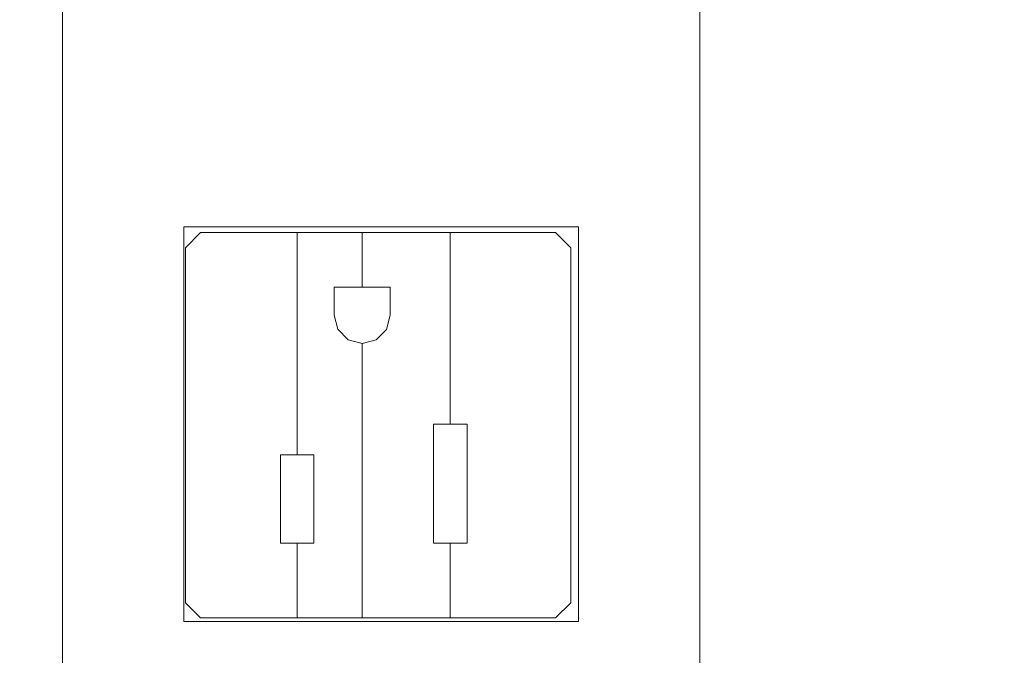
# Model space of a CAD drawing. Header units: inches. Extents: x -412 to -304, y -62 to 18.
# Tile 455 of 656: x -355.01 to -352.46, y -24.77 to -23.12. Entities that reach past the tile are written whole.
import ezdxf

# ---------------------------------------------------------------- set-up
doc = ezdxf.new("R2010")
doc.units = ezdxf.units.IN
doc.header["$LTSCALE"] = 32
doc.header["$MEASUREMENT"] = 0
for name, color, linetype, lineweight in [('Black', 7, 'Continuous', 18), ('Drawing', 7, 'Continuous', 18), ('GDSPowerModule-White', 7, 'Continuous', 13), ('None', 7, 'Continuous', 18), ('SolidLine', 7, 'Continuous', 15), ('Wood_1-H', 7, 'Continuous', 13)]:
    doc.layers.add(name, color=color, linetype=linetype, lineweight=lineweight)

# ---------------------------------------------------------------- blocks, each defined once
blk = doc.blocks.new('Group-20')
at = {"layer": 'Black'}
for points in [[(-34.5479, 16.5361, 28.9791), (34.5479, 16.5361, 28.9791), (34.5479, -16.5361, 28.9791), (-34.5479, -16.5361, 28.9791)], [(-34.5479, 16.5361, 27.7008), (34.5479, 16.5361, 27.7008), (34.5479, -16.5361, 27.7008), (-34.5479, -16.5361, 27.7008)]]:
    blk.add_3dface(points, dxfattribs=at)
at = {"layer": 'Wood_1-H'}
for points in [[(-35.9649, 17.9531, 28.9988), (35.9649, 17.9531, 28.9988), (35.9649, -17.9531, 28.9988), (-35.9649, -17.9531, 28.9988)], [(-35.9649, 17.9531, 28.9791), (35.9649, 17.9531, 28.9791), (35.9649, -17.9531, 28.9791), (-35.9649, -17.9531, 28.9791)]]:
    blk.add_3dface(points, dxfattribs=at)
blk = doc.blocks.new('MpHtAdjTrough-1095 (3D)')
at = {"layer": 'Black'}
for points in [[(-17.3622, 7.1567, -4.0391), (17.3622, 7.1567, -4.0391), (17.3622, 2.5997, -4.0391), (-17.3622, 2.5997, -4.0391)], [(17.3622, 7.1567, -3.9792), (-17.3622, 7.1567, -3.9792), (-17.3622, 2.62, -3.9792), (17.3622, 2.62, -3.9792)]]:
    blk.add_3dface(points, dxfattribs=at)
blk = doc.blocks.new('MP-Hardwire (3D)')
at = {"layer": 'Black'}
for points, invisible_edges in [([(-6.5722, 0.7677), (-6.7961, 0.5806), (5.4278, 0.8264)], 11), ([(5.4278, 0.7677), (5.4278, 0.8264), (-6.7961, 0.5806), (-6.7961, 0.3641)], 10), ([(0.7611, 0.8264, -1.496), (-6.5722, 0.8264, -1.496), (-6.5722, 0.8264), (5.4278, 0.8264)], 8), ([(5.4278, 0.8264), (-6.5722, 0.8264), (-6.5722, 0.7677)], 8), ([(0.702, 0.5118, -1.496), (-0.3216, 0.5118, -1.496), (-6.5722, 0.8264, -1.496), (0.7611, 0.8264, -1.496)], 10), ([(0.7611, 0.8264, -1.496), (0.7611, -0.4724, -1.496), (0.702, -0.4724, -1.496), (0.702, 0.5118, -1.496)], 11), ([(5.4278, 0.8264), (5.4278, 0.8264, -1.496), (0.7611, 0.8264, -1.496)], 8), ([(0.7611, 0.8264, -1.496), (3.1036, 0.5118, -1.496), (1.8438, 0.5118, -1.496)], 11), ([(4.1272, 0.5118, -1.496), (3.1036, 0.5118, -1.496), (0.7611, 0.8264, -1.496), (5.4278, 0.8264, -1.496)], 10), ([(1.8438, 0.5118, -1.496), (0.8202, 0.5118, -1.496), (0.7611, 0.8264, -1.496)], 10), ([(0.8202, 0.5118, -1.496), (0.8202, -0.4724, -1.496), (0.7611, -0.4724, -1.496), (0.7611, 0.8264, -1.496)], 14), ([(5.4278, 0.7677), (-6.8924, -0.276), (-6.8847, -0.2757)], 9), ([(-6.7975, 0.3487), (-6.8924, -0.276), (5.4278, 0.7677)], 11), ([(-6.8847, -0.2757), (5.6636, 0.3198), (5.66, 0.3267), (5.4278, 0.7677)], 13), ([(5.4278, 0.7677), (-6.7965, 0.3564), (-6.7975, 0.3487)], 9), ([(-6.7961, 0.3641), (-6.7965, 0.3564), (5.4278, 0.7677)], 10), ([(0.8202, -0.4724, -1.496), (0.8202, 0.5118, -1.496), (0.8202, 0.5118, -0.7487), (0.8202, -0.5118, -0.7487)], 8), ([(3.1036, 0.5118, -1.496), (3.1036, -0.4724, -1.496), (1.8438, -0.4724, -1.496), (1.8438, 0.5118, -1.496)], 10), ([(1.8438, -0.5118, -0.7487), (1.8438, 0.5118, -0.7487), (1.8438, 0.5118, -1.496), (1.8438, -0.4724, -1.496)], 8), ([(-6.8847, -0.2757), (5.6677, 0.3133), (5.6636, 0.3198)], 9), ([(5.6724, 0.3072), (5.6677, 0.3133), (-6.8847, -0.2757)], 10), ([(-6.8847, -0.2757), (-6.877, -0.276), (5.6776, 0.3015), (5.6724, 0.3072)], 10), ([(-6.877, -0.276), (-6.8693, -0.277), (5.6776, 0.3015)], 10), ([(5.6776, 0.3015), (-6.8693, -0.277), (-6.8618, -0.2787)], 9), ([(5.6776, 0.3015), (-6.8618, -0.2787), (-6.8544, -0.281)], 9), ([(-6.8544, -0.281), (-6.8473, -0.284), (5.6776, 0.3015)], 10), ([(-6.8473, -0.284), (-6.8404, -0.2875), (5.6776, 0.3015)], 10), ([(5.6776, 0.3015), (-6.8404, -0.2875), (-6.8339, -0.2917)], 9), ([(5.6776, 0.3015), (-6.8339, -0.2917), (-6.8278, -0.2964)], 9), ([(-6.8278, -0.2964), (-6.8221, -0.3016), (5.6776, 0.3015)], 10), ([(5.6776, 0.3015), (-6.8221, -0.3016), (-6.8169, -0.3073)], 9), ([(-6.8169, -0.3073), (-6.8122, -0.3134), (5.6776, 0.3015)], 10), ([(5.6776, 0.3015), (-6.8122, -0.3134), (-6.808, -0.3199)], 9), ([(-6.808, -0.3199), (-6.8044, -0.3268), (5.6776, 0.3015)], 10), ([(-6.8044, -0.3268), (-6.8015, -0.3339), (5.6776, 0.3015)], 10), ([(5.6776, 0.3015), (-6.8015, -0.3339), (-6.7992, -0.3413)], 9), ([(-6.7992, -0.3413), (-6.7975, -0.3489), (5.6776, 0.3015)], 10), ([(5.6776, 0.3015), (-6.7975, -0.3489), (-6.7965, -0.3565)], 9), ([(-6.7965, -0.3565), (-6.7961, -0.3642), (5.6776, 0.3015)], 10), ([(5.6833, 0.2963), (5.6776, 0.3015), (-6.7961, -0.3642), (5.7403, -0.2757)], 14), ([(5.7326, -0.276), (5.7403, -0.2757), (-6.7961, -0.3642)], 10), ([(-6.7961, -0.3642), (5.7249, -0.277), (5.7326, -0.276)], 9), ([(5.7174, -0.2787), (5.7249, -0.277), (-6.7961, -0.3642)], 10), ([(5.71, -0.281), (5.7174, -0.2787), (-6.7961, -0.3642)], 10), ([(-6.7961, -0.3642), (5.7028, -0.284), (5.71, -0.281)], 9), ([(-6.7961, -0.3642), (5.696, -0.2875), (5.7028, -0.284)], 9), ([(5.6895, -0.2917), (5.696, -0.2875), (-6.7961, -0.3642)], 10), ([(5.6833, -0.2964), (5.6895, -0.2917), (-6.7961, -0.3642)], 10), ([(-6.7961, -0.3642), (5.6776, -0.3016), (5.6833, -0.2964)], 9), ([(5.6724, -0.3073), (5.6776, -0.3016), (-6.7961, -0.3642)], 10), ([(-6.7961, -0.3642), (5.6677, -0.3134), (5.6724, -0.3073)], 9), ([(5.6636, -0.3199), (5.6677, -0.3134), (-6.7961, -0.3642)], 10), ([(-6.7961, -0.3642), (5.66, -0.3268), (5.6636, -0.3199)], 9), ([(-6.7961, -0.3642), (5.657, -0.3339), (5.66, -0.3268)], 9), ([(5.6547, -0.3413), (5.657, -0.3339), (-6.7961, -0.3642)], 10), ([(-6.7961, -0.3642), (5.653, -0.3489), (5.6547, -0.3413)], 9), ([(5.652, -0.3565), (5.653, -0.3489), (-6.7961, -0.3642)], 10), ([(5.6517, -0.3642), (5.652, -0.3565), (-6.7961, -0.3642)], 10), ([(-6.7961, -0.3642), (5.652, -0.5885), (5.6517, -0.5808)], 9), ([(-6.7961, -0.3642), (5.653, -0.5962), (5.652, -0.5885)], 9), ([(5.6517, -0.5808), (5.6517, -0.3642), (-6.7961, -0.3642)], 10), ([(-6.7961, -0.3642), (5.4278, -0.7678), (5.657, -0.6111), (5.6547, -0.6037)], 11), ([(5.6547, -0.6037), (5.653, -0.5962), (-6.7961, -0.3642)], 10), ([(5.4278, -0.7678), (-6.7961, -0.3642), (-6.5722, -0.7678)], 11), ([(0.702, -0.5118, -1.496), (0.702, -0.4724, -1.496), (0.7611, -0.4724, -1.496), (0.7611, -0.8266, -1.496)], 14), ([(0.7611, -0.8266, -1.496), (0.7611, -0.4724, -1.496), (0.8202, -0.4724, -1.496), (0.8202, -0.5118, -1.496)], 11), ([(0.8202, -0.5118, -0.7487), (0.8202, -0.5118, -1.496), (0.8202, -0.4724, -1.496)], 8), ([(1.8438, -0.5118, -1.496), (1.8438, -0.4724, -1.496), (3.1036, -0.4724, -1.496), (3.1036, -0.5118, -1.496)], 10), ([(1.8438, -0.4724, -1.496), (1.8438, -0.5118, -1.496), (1.8438, -0.5118, -0.7487)], 8), ([(-2.605, -0.5118, -1.496), (-1.5814, -0.5118, -1.496), (0.7611, -0.8266, -1.496), (-6.5722, -0.8266, -1.496)], 10), ([(0.7611, -0.8266, -1.496), (-1.5814, -0.5118, -1.496), (-0.3216, -0.5118, -1.496)], 11), ([(-0.3216, -0.5118, -1.496), (0.702, -0.5118, -1.496), (0.7611, -0.8266, -1.496)], 10), ([(0.8202, -0.5118, -1.496), (1.8438, -0.5118, -1.496), (5.4278, -0.8266, -1.496), (0.7611, -0.8266, -1.496)], 10), ([(5.4278, -0.8266, -1.496), (1.8438, -0.5118, -1.496), (3.1036, -0.5118, -1.496)], 11), ([(-6.5722, -0.7678), (-6.5722, -0.8266), (5.4278, -0.8266), (5.4278, -0.7678)], 8), ([(5.4278, -0.8266), (-6.5722, -0.8266), (-6.5722, -0.8266, -1.496), (0.7611, -0.8266, -1.496)], 8), ([(0.7611, -0.8266, -1.496), (5.4278, -0.8266, -1.496), (5.4278, -0.8266)], 8)]:
    blk.add_3dface(points, dxfattribs=dict(at, invisible_edges=invisible_edges))
for points in [[(1.8438, 0.5118, -0.7487), (0.8202, 0.5118, -0.7487), (0.8202, 0.5118, -1.496), (1.8438, 0.5118, -1.496)], [(1.8438, -0.5118, -0.7487), (0.8202, -0.5118, -0.7487), (0.8202, 0.5118, -0.7487), (1.8438, 0.5118, -0.7487)], [(0.8202, -0.5118, -0.7487), (1.8438, -0.5118, -0.7487), (1.8438, -0.5118, -1.496), (0.8202, -0.5118, -1.496)]]:
    blk.add_3dface(points, dxfattribs=at)
at = {"layer": 'GDSPowerModule-White'}
for points, invisible_edges in [([(0.8687, 0.5079, -1.7047), (0.8294, 0.4685, -1.7047), (1.0229, 0.2613, -1.7047), (0.8687, 0.5079, -1.7047)], 14), ([(0.8687, 0.5079, -1.2047), (0.8294, 0.4685, -1.2047), (1.0229, 0.2613, -1.2047), (0.8687, 0.5079, -1.2047)], 14), ([(0.8687, 0.5079, -1.7047), (0.8294, 0.4685, -1.7047), (1.0229, 0.2613, -1.7047), (0.8687, 0.5079, -1.7047)], 14), ([(0.8687, 0.5079, -1.2047), (0.8294, 0.4685, -1.2047), (1.0229, 0.2613, -1.2047), (0.8687, 0.5079, -1.2047)], 14), ([(0.8687, 0.5079, -1.7047), (1.0229, 0.2613, -1.7047), (1.2523, 0.2613, -1.7047), (0.8687, 0.5079, -1.7047)], 13), ([(1.2523, 0.2613, -1.7047), (1.79, 0.5079, -1.7047), (0.8687, 0.5079, -1.7047), (1.2523, 0.2613, -1.7047)], 13), ([(0.8687, 0.5079, -1.2047), (1.0229, 0.2613, -1.2047), (1.2523, 0.2613, -1.2047), (0.8687, 0.5079, -1.2047)], 13), ([(1.2523, 0.2613, -1.2047), (1.79, 0.5079, -1.2047), (0.8687, 0.5079, -1.2047), (1.2523, 0.2613, -1.2047)], 13), ([(0.8687, 0.5079, -1.7047), (1.0229, 0.2613, -1.7047), (1.2523, 0.2613, -1.7047), (0.8687, 0.5079, -1.7047)], 13), ([(1.2523, 0.2613, -1.7047), (1.79, 0.5079, -1.7047), (0.8687, 0.5079, -1.7047), (1.2523, 0.2613, -1.7047)], 13), ([(0.8687, 0.5079, -1.2047), (1.0229, 0.2613, -1.2047), (1.2523, 0.2613, -1.2047), (0.8687, 0.5079, -1.2047)], 13), ([(1.2523, 0.2613, -1.2047), (1.79, 0.5079, -1.2047), (0.8687, 0.5079, -1.2047), (1.2523, 0.2613, -1.2047)], 13), ([(1.2523, 0.2613, -1.7047), (1.8294, 0.2181, -1.7047), (1.79, 0.5079, -1.7047), (1.2523, 0.2613, -1.7047)], 15), ([(1.2523, 0.2613, -1.2047), (1.8294, 0.2181, -1.2047), (1.79, 0.5079, -1.2047), (1.2523, 0.2613, -1.2047)], 15), ([(1.2523, 0.2613, -1.7047), (1.8294, 0.2181, -1.7047), (1.79, 0.5079, -1.7047), (1.2523, 0.2613, -1.7047)], 15), ([(1.2523, 0.2613, -1.2047), (1.8294, 0.2181, -1.2047), (1.79, 0.5079, -1.2047), (1.2523, 0.2613, -1.2047)], 15), ([(1.8294, 0.2181, -1.7047), (1.8294, 0.4685, -1.7047), (1.79, 0.5079, -1.7047), (1.8294, 0.2181, -1.7047)], 12), ([(1.8294, 0.2181, -1.2047), (1.8294, 0.4685, -1.2047), (1.79, 0.5079, -1.2047), (1.8294, 0.2181, -1.2047)], 12), ([(1.8294, 0.2181, -1.7047), (1.8294, 0.4685, -1.7047), (1.79, 0.5079, -1.7047), (1.8294, 0.2181, -1.7047)], 12), ([(1.8294, 0.2181, -1.2047), (1.8294, 0.4685, -1.2047), (1.79, 0.5079, -1.2047), (1.8294, 0.2181, -1.2047)], 12), ([(0.8294, 0.4685, -1.7047), (0.8294, 0.2181, -1.7047), (1.0229, 0.2613, -1.7047), (0.8294, 0.4685, -1.7047)], 14), ([(0.8294, 0.4685, -1.2047), (0.8294, 0.2181, -1.2047), (1.0229, 0.2613, -1.2047), (0.8294, 0.4685, -1.2047)], 14), ([(0.8294, 0.4685, -1.7047), (0.8294, 0.2181, -1.7047), (1.0229, 0.2613, -1.7047), (0.8294, 0.4685, -1.7047)], 14), ([(0.8294, 0.4685, -1.2047), (0.8294, 0.2181, -1.2047), (1.0229, 0.2613, -1.2047), (0.8294, 0.4685, -1.2047)], 14), ([(0.8294, 0.2181, -1.7047), (1.0229, 0.2181, -1.7047), (1.0229, 0.2613, -1.7047), (0.8294, 0.2181, -1.7047)], 12), ([(0.8294, 0.2181, -1.2047), (1.0229, 0.2181, -1.2047), (1.0229, 0.2613, -1.2047), (0.8294, 0.2181, -1.2047)], 12), ([(0.8294, 0.2181, -1.7047), (1.0229, 0.2181, -1.7047), (1.0229, 0.2613, -1.7047), (0.8294, 0.2181, -1.7047)], 12), ([(0.8294, 0.2181, -1.2047), (1.0229, 0.2181, -1.2047), (1.0229, 0.2613, -1.2047), (0.8294, 0.2181, -1.2047)], 12), ([(1.2523, 0.2613, -1.7047), (1.2523, 0.2181, -1.7047), (1.8294, 0.2181, -1.7047), (1.2523, 0.2613, -1.7047)], 12), ([(1.2523, 0.2613, -1.2047), (1.2523, 0.2181, -1.2047), (1.8294, 0.2181, -1.2047), (1.2523, 0.2613, -1.2047)], 12), ([(1.2523, 0.2613, -1.7047), (1.2523, 0.2181, -1.7047), (1.8294, 0.2181, -1.7047), (1.2523, 0.2613, -1.7047)], 12), ([(1.2523, 0.2613, -1.2047), (1.2523, 0.2181, -1.2047), (1.8294, 0.2181, -1.2047), (1.2523, 0.2613, -1.2047)], 12), ([(1.0229, 0.1747, -1.7047), (1.0229, 0.2181, -1.7047), (0.8294, 0.2181, -1.7047), (1.0229, 0.1747, -1.7047)], 12), ([(1.0229, 0.1747, -1.7047), (0.8294, 0.2181, -1.7047), (0.8294, 0.0492, -1.7047), (1.0229, 0.1747, -1.7047)], 13), ([(1.0229, 0.1747, -1.2047), (1.0229, 0.2181, -1.2047), (0.8294, 0.2181, -1.2047), (1.0229, 0.1747, -1.2047)], 12), ([(1.0229, 0.1747, -1.2047), (0.8294, 0.2181, -1.2047), (0.8294, 0.0492, -1.2047), (1.0229, 0.1747, -1.2047)], 13), ([(1.0229, 0.1747, -1.7047), (1.0229, 0.2181, -1.7047), (0.8294, 0.2181, -1.7047), (1.0229, 0.1747, -1.7047)], 12), ([(1.0229, 0.1747, -1.7047), (0.8294, 0.2181, -1.7047), (0.8294, 0.0492, -1.7047), (1.0229, 0.1747, -1.7047)], 13), ([(1.0229, 0.1747, -1.2047), (1.0229, 0.2181, -1.2047), (0.8294, 0.2181, -1.2047), (1.0229, 0.1747, -1.2047)], 12), ([(1.0229, 0.1747, -1.2047), (0.8294, 0.2181, -1.2047), (0.8294, 0.0492, -1.2047), (1.0229, 0.1747, -1.2047)], 13), ([(1.5782, 0.1125, -1.7047), (1.8294, 0.2181, -1.7047), (1.2523, 0.2181, -1.7047), (1.5782, 0.1125, -1.7047)], 13), ([(1.5513, 0.0859, -1.7047), (1.5782, 0.1125, -1.7047), (1.2523, 0.2181, -1.7047), (1.5513, 0.0859, -1.7047)], 14), ([(1.5513, 0.0859, -1.7047), (1.2523, 0.2181, -1.7047), (1.2523, 0.1747, -1.7047), (1.5513, 0.0859, -1.7047)], 13), ([(1.5782, 0.1125, -1.2047), (1.8294, 0.2181, -1.2047), (1.2523, 0.2181, -1.2047), (1.5782, 0.1125, -1.2047)], 13), ([(1.5513, 0.0859, -1.2047), (1.5782, 0.1125, -1.2047), (1.2523, 0.2181, -1.2047), (1.5513, 0.0859, -1.2047)], 14), ([(1.5513, 0.0859, -1.2047), (1.2523, 0.2181, -1.2047), (1.2523, 0.1747, -1.2047), (1.5513, 0.0859, -1.2047)], 13), ([(1.5782, 0.1125, -1.7047), (1.8294, 0.2181, -1.7047), (1.2523, 0.2181, -1.7047), (1.5782, 0.1125, -1.7047)], 13), ([(1.5513, 0.0859, -1.7047), (1.5782, 0.1125, -1.7047), (1.2523, 0.2181, -1.7047), (1.5513, 0.0859, -1.7047)], 14), ([(1.5513, 0.0859, -1.7047), (1.2523, 0.2181, -1.7047), (1.2523, 0.1747, -1.7047), (1.5513, 0.0859, -1.7047)], 13), ([(1.5782, 0.1125, -1.2047), (1.8294, 0.2181, -1.2047), (1.2523, 0.2181, -1.2047), (1.5782, 0.1125, -1.2047)], 13), ([(1.5513, 0.0859, -1.2047), (1.5782, 0.1125, -1.2047), (1.2523, 0.2181, -1.2047), (1.5513, 0.0859, -1.2047)], 14), ([(1.5513, 0.0859, -1.2047), (1.2523, 0.2181, -1.2047), (1.2523, 0.1747, -1.2047), (1.5513, 0.0859, -1.2047)], 13), ([(1.5782, 0.1125, -1.7047), (1.6147, 0.122, -1.7047), (1.8294, 0.2181, -1.7047), (1.5782, 0.1125, -1.7047)], 14), ([(1.5782, 0.1125, -1.2047), (1.6147, 0.122, -1.2047), (1.8294, 0.2181, -1.2047), (1.5782, 0.1125, -1.2047)], 14), ([(1.5782, 0.1125, -1.7047), (1.6147, 0.122, -1.7047), (1.8294, 0.2181, -1.7047), (1.5782, 0.1125, -1.7047)], 14), ([(1.5782, 0.1125, -1.2047), (1.6147, 0.122, -1.2047), (1.8294, 0.2181, -1.2047), (1.5782, 0.1125, -1.2047)], 14), ([(1.6147, 0.122, -1.7047), (1.6872, 0.122, -1.7047), (1.8294, 0.2181, -1.7047), (1.6147, 0.122, -1.7047)], 14), ([(1.6147, 0.122, -1.2047), (1.6872, 0.122, -1.2047), (1.8294, 0.2181, -1.2047), (1.6147, 0.122, -1.2047)], 14), ([(1.6147, 0.122, -1.7047), (1.6872, 0.122, -1.7047), (1.8294, 0.2181, -1.7047), (1.6147, 0.122, -1.7047)], 14), ([(1.6147, 0.122, -1.2047), (1.6872, 0.122, -1.2047), (1.8294, 0.2181, -1.2047), (1.6147, 0.122, -1.2047)], 14), ([(1.6872, 0.122, -1.7047), (1.8294, 0.0492, -1.7047), (1.8294, 0.2181, -1.7047), (1.6872, 0.122, -1.7047)], 13), ([(1.6872, 0.122, -1.2047), (1.8294, 0.0492, -1.2047), (1.8294, 0.2181, -1.2047), (1.6872, 0.122, -1.2047)], 13), ([(1.6872, 0.122, -1.7047), (1.8294, 0.0492, -1.7047), (1.8294, 0.2181, -1.7047), (1.6872, 0.122, -1.7047)], 13), ([(1.6872, 0.122, -1.2047), (1.8294, 0.0492, -1.2047), (1.8294, 0.2181, -1.2047), (1.6872, 0.122, -1.2047)], 13), ([(0.8294, 0.0492, -1.7047), (1.5414, 0.0492, -1.7047), (1.2523, 0.1747, -1.7047), (0.8294, 0.0492, -1.7047)], 14), ([(0.8294, 0.0492, -1.7047), (1.2523, 0.1747, -1.7047), (1.0229, 0.1747, -1.7047), (0.8294, 0.0492, -1.7047)], 13), ([(0.8294, 0.0492, -1.2047), (1.5414, 0.0492, -1.2047), (1.2523, 0.1747, -1.2047), (0.8294, 0.0492, -1.2047)], 14), ([(0.8294, 0.0492, -1.2047), (1.2523, 0.1747, -1.2047), (1.0229, 0.1747, -1.2047), (0.8294, 0.0492, -1.2047)], 13), ([(0.8294, 0.0492, -1.7047), (1.5414, 0.0492, -1.7047), (1.2523, 0.1747, -1.7047), (0.8294, 0.0492, -1.7047)], 14), ([(0.8294, 0.0492, -1.7047), (1.2523, 0.1747, -1.7047), (1.0229, 0.1747, -1.7047), (0.8294, 0.0492, -1.7047)], 13), ([(0.8294, 0.0492, -1.2047), (1.5414, 0.0492, -1.2047), (1.2523, 0.1747, -1.2047), (0.8294, 0.0492, -1.2047)], 14), ([(0.8294, 0.0492, -1.2047), (1.2523, 0.1747, -1.2047), (1.0229, 0.1747, -1.2047), (0.8294, 0.0492, -1.2047)], 13), ([(1.5414, 0.0495, -1.7047), (1.5513, 0.0859, -1.7047), (1.2523, 0.1747, -1.7047), (1.5414, 0.0495, -1.7047)], 14), ([(1.5414, 0.0492, -1.7047), (1.5414, 0.0495, -1.7047), (1.2523, 0.1747, -1.7047), (1.5414, 0.0492, -1.7047)], 14), ([(1.5414, 0.0495, -1.2047), (1.5513, 0.0859, -1.2047), (1.2523, 0.1747, -1.2047), (1.5414, 0.0495, -1.2047)], 14), ([(1.5414, 0.0492, -1.2047), (1.5414, 0.0495, -1.2047), (1.2523, 0.1747, -1.2047), (1.5414, 0.0492, -1.2047)], 14), ([(1.5414, 0.0495, -1.7047), (1.5513, 0.0859, -1.7047), (1.2523, 0.1747, -1.7047), (1.5414, 0.0495, -1.7047)], 14), ([(1.5414, 0.0492, -1.7047), (1.5414, 0.0495, -1.7047), (1.2523, 0.1747, -1.7047), (1.5414, 0.0492, -1.7047)], 14), ([(1.5414, 0.0495, -1.2047), (1.5513, 0.0859, -1.2047), (1.2523, 0.1747, -1.2047), (1.5414, 0.0495, -1.2047)], 14), ([(1.5414, 0.0492, -1.2047), (1.5414, 0.0495, -1.2047), (1.2523, 0.1747, -1.2047), (1.5414, 0.0492, -1.2047)], 14), ([(1.6872, 0.122, -1.7047), (1.6872, 0.0492, -1.7047), (1.8294, 0.0492, -1.7047), (1.6872, 0.122, -1.7047)], 12), ([(1.6872, 0.122, -1.2047), (1.6872, 0.0492, -1.2047), (1.8294, 0.0492, -1.2047), (1.6872, 0.122, -1.2047)], 12), ([(1.6872, 0.122, -1.7047), (1.6872, 0.0492, -1.7047), (1.8294, 0.0492, -1.7047), (1.6872, 0.122, -1.7047)], 12), ([(1.6872, 0.122, -1.2047), (1.6872, 0.0492, -1.2047), (1.8294, 0.0492, -1.2047), (1.6872, 0.122, -1.2047)], 12), ([(0.8294, 0.0492, -1.7047), (0.8294, -0.1794, -1.7047), (1.0229, -0.1362, -1.7047), (0.8294, 0.0492, -1.7047)], 14), ([(0.8294, 0.0492, -1.7047), (1.0229, -0.1362, -1.7047), (1.3322, -0.1362, -1.7047), (0.8294, 0.0492, -1.7047)], 13), ([(1.3322, -0.1362, -1.7047), (1.5414, 0.0492, -1.7047), (0.8294, 0.0492, -1.7047), (1.3322, -0.1362, -1.7047)], 13), ([(0.8294, 0.0492, -1.2047), (0.8294, -0.1794, -1.2047), (1.0229, -0.1362, -1.2047), (0.8294, 0.0492, -1.2047)], 14), ([(0.8294, 0.0492, -1.2047), (1.0229, -0.1362, -1.2047), (1.3322, -0.1362, -1.2047), (0.8294, 0.0492, -1.2047)], 13), ([(1.3322, -0.1362, -1.2047), (1.5414, 0.0492, -1.2047), (0.8294, 0.0492, -1.2047), (1.3322, -0.1362, -1.2047)], 13), ([(0.8294, 0.0492, -1.7047), (0.8294, -0.1794, -1.7047), (1.0229, -0.1362, -1.7047), (0.8294, 0.0492, -1.7047)], 14), ([(0.8294, 0.0492, -1.7047), (1.0229, -0.1362, -1.7047), (1.3322, -0.1362, -1.7047), (0.8294, 0.0492, -1.7047)], 13), ([(1.3322, -0.1362, -1.7047), (1.5414, 0.0492, -1.7047), (0.8294, 0.0492, -1.7047), (1.3322, -0.1362, -1.7047)], 13), ([(0.8294, 0.0492, -1.2047), (0.8294, -0.1794, -1.2047), (1.0229, -0.1362, -1.2047), (0.8294, 0.0492, -1.2047)], 14), ([(0.8294, 0.0492, -1.2047), (1.0229, -0.1362, -1.2047), (1.3322, -0.1362, -1.2047), (0.8294, 0.0492, -1.2047)], 13), ([(1.3322, -0.1362, -1.2047), (1.5414, 0.0492, -1.2047), (0.8294, 0.0492, -1.2047), (1.3322, -0.1362, -1.2047)], 13), ([(1.3322, -0.1362, -1.7047), (1.5509, 0.013, -1.7047), (1.5414, 0.0492, -1.7047), (1.3322, -0.1362, -1.7047)], 13), ([(1.3322, -0.1362, -1.2047), (1.5509, 0.013, -1.2047), (1.5414, 0.0492, -1.2047), (1.3322, -0.1362, -1.2047)], 13), ([(1.3322, -0.1362, -1.7047), (1.5509, 0.013, -1.7047), (1.5414, 0.0492, -1.7047), (1.3322, -0.1362, -1.7047)], 13), ([(1.3322, -0.1362, -1.2047), (1.5509, 0.013, -1.2047), (1.5414, 0.0492, -1.2047), (1.3322, -0.1362, -1.2047)], 13), ([(1.8294, 0.0492, -1.7047), (1.6872, 0.0492, -1.7047), (1.6872, -0.0238, -1.7047), (1.8294, 0.0492, -1.7047)], 12), ([(1.8294, -0.1794, -1.7047), (1.8294, 0.0492, -1.7047), (1.6872, -0.0238, -1.7047), (1.8294, -0.1794, -1.7047)], 14), ([(1.8294, 0.0492, -1.2047), (1.6872, 0.0492, -1.2047), (1.6872, -0.0238, -1.2047), (1.8294, 0.0492, -1.2047)], 12), ([(1.8294, -0.1794, -1.2047), (1.8294, 0.0492, -1.2047), (1.6872, -0.0238, -1.2047), (1.8294, -0.1794, -1.2047)], 14), ([(1.8294, 0.0492, -1.7047), (1.6872, 0.0492, -1.7047), (1.6872, -0.0238, -1.7047), (1.8294, 0.0492, -1.7047)], 12), ([(1.8294, -0.1794, -1.7047), (1.8294, 0.0492, -1.7047), (1.6872, -0.0238, -1.7047), (1.8294, -0.1794, -1.7047)], 14), ([(1.8294, 0.0492, -1.2047), (1.6872, 0.0492, -1.2047), (1.6872, -0.0238, -1.2047), (1.8294, 0.0492, -1.2047)], 12), ([(1.8294, -0.1794, -1.2047), (1.8294, 0.0492, -1.2047), (1.6872, -0.0238, -1.2047), (1.8294, -0.1794, -1.2047)], 14), ([(1.3322, -0.1362, -1.7047), (1.5774, -0.0138, -1.7047), (1.5509, 0.013, -1.7047), (1.3322, -0.1362, -1.7047)], 13), ([(1.3322, -0.1362, -1.2047), (1.5774, -0.0138, -1.2047), (1.5509, 0.013, -1.2047), (1.3322, -0.1362, -1.2047)], 13), ([(1.3322, -0.1362, -1.7047), (1.5774, -0.0138, -1.7047), (1.5509, 0.013, -1.7047), (1.3322, -0.1362, -1.7047)], 13), ([(1.3322, -0.1362, -1.2047), (1.5774, -0.0138, -1.2047), (1.5509, 0.013, -1.2047), (1.3322, -0.1362, -1.2047)], 13), ([(1.3322, -0.1794, -1.7047), (1.8294, -0.1794, -1.7047), (1.5774, -0.0138, -1.7047), (1.3322, -0.1794, -1.7047)], 14), ([(1.3322, -0.1362, -1.7047), (1.3322, -0.1794, -1.7047), (1.5774, -0.0138, -1.7047), (1.3322, -0.1362, -1.7047)], 14), ([(1.3322, -0.1794, -1.2047), (1.8294, -0.1794, -1.2047), (1.5774, -0.0138, -1.2047), (1.3322, -0.1794, -1.2047)], 14), ([(1.3322, -0.1362, -1.2047), (1.3322, -0.1794, -1.2047), (1.5774, -0.0138, -1.2047), (1.3322, -0.1362, -1.2047)], 14), ([(1.3322, -0.1794, -1.7047), (1.8294, -0.1794, -1.7047), (1.5774, -0.0138, -1.7047), (1.3322, -0.1794, -1.7047)], 14), ([(1.3322, -0.1362, -1.7047), (1.3322, -0.1794, -1.7047), (1.5774, -0.0138, -1.7047), (1.3322, -0.1362, -1.7047)], 14), ([(1.3322, -0.1794, -1.2047), (1.8294, -0.1794, -1.2047), (1.5774, -0.0138, -1.2047), (1.3322, -0.1794, -1.2047)], 14), ([(1.3322, -0.1362, -1.2047), (1.3322, -0.1794, -1.2047), (1.5774, -0.0138, -1.2047), (1.3322, -0.1362, -1.2047)], 14), ([(1.8294, -0.1794, -1.7047), (1.6147, -0.0238, -1.7047), (1.5774, -0.0138, -1.7047), (1.8294, -0.1794, -1.7047)], 13), ([(1.8294, -0.1794, -1.2047), (1.6147, -0.0238, -1.2047), (1.5774, -0.0138, -1.2047), (1.8294, -0.1794, -1.2047)], 13), ([(1.8294, -0.1794, -1.7047), (1.6147, -0.0238, -1.7047), (1.5774, -0.0138, -1.7047), (1.8294, -0.1794, -1.7047)], 13), ([(1.8294, -0.1794, -1.2047), (1.6147, -0.0238, -1.2047), (1.5774, -0.0138, -1.2047), (1.8294, -0.1794, -1.2047)], 13), ([(1.8294, -0.1794, -1.7047), (1.6872, -0.0238, -1.7047), (1.6147, -0.0238, -1.7047), (1.8294, -0.1794, -1.7047)], 13), ([(1.8294, -0.1794, -1.2047), (1.6872, -0.0238, -1.2047), (1.6147, -0.0238, -1.2047), (1.8294, -0.1794, -1.2047)], 13), ([(1.8294, -0.1794, -1.7047), (1.6872, -0.0238, -1.7047), (1.6147, -0.0238, -1.7047), (1.8294, -0.1794, -1.7047)], 13), ([(1.8294, -0.1794, -1.2047), (1.6872, -0.0238, -1.2047), (1.6147, -0.0238, -1.2047), (1.8294, -0.1794, -1.2047)], 13), ([(0.8294, -0.1794, -1.7047), (1.0229, -0.1794, -1.7047), (1.0229, -0.1362, -1.7047), (0.8294, -0.1794, -1.7047)], 12), ([(0.8294, -0.1794, -1.2047), (1.0229, -0.1794, -1.2047), (1.0229, -0.1362, -1.2047), (0.8294, -0.1794, -1.2047)], 12), ([(0.8294, -0.1794, -1.7047), (1.0229, -0.1794, -1.7047), (1.0229, -0.1362, -1.7047), (0.8294, -0.1794, -1.7047)], 12), ([(0.8294, -0.1794, -1.2047), (1.0229, -0.1794, -1.2047), (1.0229, -0.1362, -1.2047), (0.8294, -0.1794, -1.2047)], 12), ([(1.0229, -0.2228, -1.7047), (1.0229, -0.1794, -1.7047), (0.8294, -0.1794, -1.7047), (1.0229, -0.2228, -1.7047)], 12), ([(1.0229, -0.2228, -1.7047), (0.8294, -0.1794, -1.7047), (0.8294, -0.4527, -1.7047), (1.0229, -0.2228, -1.7047)], 13), ([(1.0229, -0.2228, -1.2047), (1.0229, -0.1794, -1.2047), (0.8294, -0.1794, -1.2047), (1.0229, -0.2228, -1.2047)], 12), ([(1.0229, -0.2228, -1.2047), (0.8294, -0.1794, -1.2047), (0.8294, -0.4527, -1.2047), (1.0229, -0.2228, -1.2047)], 13), ([(1.0229, -0.2228, -1.7047), (1.0229, -0.1794, -1.7047), (0.8294, -0.1794, -1.7047), (1.0229, -0.2228, -1.7047)], 12), ([(1.0229, -0.2228, -1.7047), (0.8294, -0.1794, -1.7047), (0.8294, -0.4527, -1.7047), (1.0229, -0.2228, -1.7047)], 13), ([(1.0229, -0.2228, -1.2047), (1.0229, -0.1794, -1.2047), (0.8294, -0.1794, -1.2047), (1.0229, -0.2228, -1.2047)], 12), ([(1.0229, -0.2228, -1.2047), (0.8294, -0.1794, -1.2047), (0.8294, -0.4527, -1.2047), (1.0229, -0.2228, -1.2047)], 13), ([(1.8294, -0.1794, -1.7047), (1.3322, -0.1794, -1.7047), (1.3322, -0.2228, -1.7047), (1.8294, -0.1794, -1.7047)], 12), ([(1.79, -0.4921, -1.7047), (1.8294, -0.1794, -1.7047), (1.3322, -0.2228, -1.7047), (1.79, -0.4921, -1.7047)], 15), ([(1.8294, -0.1794, -1.2047), (1.3322, -0.1794, -1.2047), (1.3322, -0.2228, -1.2047), (1.8294, -0.1794, -1.2047)], 12), ([(1.79, -0.4921, -1.2047), (1.8294, -0.1794, -1.2047), (1.3322, -0.2228, -1.2047), (1.79, -0.4921, -1.2047)], 15), ([(1.8294, -0.1794, -1.7047), (1.3322, -0.1794, -1.7047), (1.3322, -0.2228, -1.7047), (1.8294, -0.1794, -1.7047)], 12), ([(1.79, -0.4921, -1.7047), (1.8294, -0.1794, -1.7047), (1.3322, -0.2228, -1.7047), (1.79, -0.4921, -1.7047)], 15), ([(1.8294, -0.1794, -1.2047), (1.3322, -0.1794, -1.2047), (1.3322, -0.2228, -1.2047), (1.8294, -0.1794, -1.2047)], 12), ([(1.79, -0.4921, -1.2047), (1.8294, -0.1794, -1.2047), (1.3322, -0.2228, -1.2047), (1.79, -0.4921, -1.2047)], 15), ([(1.79, -0.4921, -1.7047), (1.8294, -0.4527, -1.7047), (1.8294, -0.1794, -1.7047), (1.79, -0.4921, -1.7047)], 12), ([(1.79, -0.4921, -1.2047), (1.8294, -0.4527, -1.2047), (1.8294, -0.1794, -1.2047), (1.79, -0.4921, -1.2047)], 12), ([(1.79, -0.4921, -1.7047), (1.8294, -0.4527, -1.7047), (1.8294, -0.1794, -1.7047), (1.79, -0.4921, -1.7047)], 12), ([(1.79, -0.4921, -1.2047), (1.8294, -0.4527, -1.2047), (1.8294, -0.1794, -1.2047), (1.79, -0.4921, -1.2047)], 12), ([(1.0229, -0.2228, -1.7047), (0.8294, -0.4527, -1.7047), (0.8687, -0.4921, -1.7047), (1.0229, -0.2228, -1.7047)], 13), ([(1.0229, -0.2228, -1.2047), (0.8294, -0.4527, -1.2047), (0.8687, -0.4921, -1.2047), (1.0229, -0.2228, -1.2047)], 13), ([(1.0229, -0.2228, -1.7047), (0.8294, -0.4527, -1.7047), (0.8687, -0.4921, -1.7047), (1.0229, -0.2228, -1.7047)], 13), ([(1.0229, -0.2228, -1.2047), (0.8294, -0.4527, -1.2047), (0.8687, -0.4921, -1.2047), (1.0229, -0.2228, -1.2047)], 13), ([(0.8687, -0.4921, -1.7047), (1.79, -0.4921, -1.7047), (1.3322, -0.2228, -1.7047), (0.8687, -0.4921, -1.7047)], 14), ([(0.8687, -0.4921, -1.7047), (1.3322, -0.2228, -1.7047), (1.0229, -0.2228, -1.7047), (0.8687, -0.4921, -1.7047)], 13), ([(0.8687, -0.4921, -1.2047), (1.79, -0.4921, -1.2047), (1.3322, -0.2228, -1.2047), (0.8687, -0.4921, -1.2047)], 14), ([(0.8687, -0.4921, -1.2047), (1.3322, -0.2228, -1.2047), (1.0229, -0.2228, -1.2047), (0.8687, -0.4921, -1.2047)], 13), ([(0.8687, -0.4921, -1.7047), (1.79, -0.4921, -1.7047), (1.3322, -0.2228, -1.7047), (0.8687, -0.4921, -1.7047)], 14), ([(0.8687, -0.4921, -1.7047), (1.3322, -0.2228, -1.7047), (1.0229, -0.2228, -1.7047), (0.8687, -0.4921, -1.7047)], 13), ([(0.8687, -0.4921, -1.2047), (1.79, -0.4921, -1.2047), (1.3322, -0.2228, -1.2047), (0.8687, -0.4921, -1.2047)], 14), ([(0.8687, -0.4921, -1.2047), (1.3322, -0.2228, -1.2047), (1.0229, -0.2228, -1.2047), (0.8687, -0.4921, -1.2047)], 13)]:
    blk.add_3dface(points, dxfattribs=dict(at, invisible_edges=invisible_edges))
for points in [[(0.8294, 0.4685, -1.2047), (0.8294, 0.4685, -1.7047), (0.8687, 0.5079, -1.7047), (0.8687, 0.5079, -1.2047)], [(0.8294, 0.4685, -1.2047), (0.8294, 0.4685, -1.7047), (0.8687, 0.5079, -1.7047), (0.8687, 0.5079, -1.2047)], [(0.8687, 0.5079, -1.2047), (0.8687, 0.5079, -1.7047), (1.79, 0.5079, -1.7047), (1.79, 0.5079, -1.2047)], [(0.8687, 0.5079, -1.2047), (0.8687, 0.5079, -1.7047), (1.79, 0.5079, -1.7047), (1.79, 0.5079, -1.2047)], [(1.79, 0.5079, -1.2047), (1.79, 0.5079, -1.7047), (1.8294, 0.4685, -1.7047), (1.8294, 0.4685, -1.2047)], [(1.79, 0.5079, -1.2047), (1.79, 0.5079, -1.7047), (1.8294, 0.4685, -1.7047), (1.8294, 0.4685, -1.2047)], [(0.8294, 0.2181, -1.2047), (0.8294, 0.2181, -1.7047), (0.8294, 0.4685, -1.7047), (0.8294, 0.4685, -1.2047)], [(0.8294, 0.2181, -1.2047), (0.8294, 0.2181, -1.7047), (0.8294, 0.4685, -1.7047), (0.8294, 0.4685, -1.2047)], [(1.8294, 0.4685, -1.2047), (1.8294, 0.4685, -1.7047), (1.8294, 0.2181, -1.7047), (1.8294, 0.2181, -1.2047)], [(1.8294, 0.4685, -1.2047), (1.8294, 0.4685, -1.7047), (1.8294, 0.2181, -1.7047), (1.8294, 0.2181, -1.2047)], [(1.0229, 0.2613, -1.2047), (1.0229, 0.2613, -1.7047), (1.0229, 0.2181, -1.7047), (1.0229, 0.2181, -1.2047)], [(1.2523, 0.2613, -1.2047), (1.2523, 0.2613, -1.7047), (1.0229, 0.2613, -1.7047), (1.0229, 0.2613, -1.2047)], [(1.0229, 0.2613, -1.2047), (1.0229, 0.2613, -1.7047), (1.0229, 0.2181, -1.7047), (1.0229, 0.2181, -1.2047)], [(1.2523, 0.2613, -1.2047), (1.2523, 0.2613, -1.7047), (1.0229, 0.2613, -1.7047), (1.0229, 0.2613, -1.2047)], [(1.2523, 0.2181, -1.2047), (1.2523, 0.2181, -1.7047), (1.2523, 0.2613, -1.7047), (1.2523, 0.2613, -1.2047)], [(1.2523, 0.2181, -1.2047), (1.2523, 0.2181, -1.7047), (1.2523, 0.2613, -1.7047), (1.2523, 0.2613, -1.2047)], [(1.0229, 0.2181, -1.2047), (1.0229, 0.2181, -1.7047), (0.8294, 0.2181, -1.7047), (0.8294, 0.2181, -1.2047)], [(0.8294, 0.0492, -1.2047), (0.8294, 0.0492, -1.7047), (0.8294, 0.2181, -1.7047), (0.8294, 0.2181, -1.2047)], [(0.8294, 0.2181, -1.2047), (0.8294, 0.2181, -1.7047), (1.0229, 0.2181, -1.7047), (1.0229, 0.2181, -1.2047)], [(1.0229, 0.2181, -1.2047), (1.0229, 0.2181, -1.7047), (0.8294, 0.2181, -1.7047), (0.8294, 0.2181, -1.2047)], [(0.8294, 0.0492, -1.2047), (0.8294, 0.0492, -1.7047), (0.8294, 0.2181, -1.7047), (0.8294, 0.2181, -1.2047)], [(0.8294, 0.2181, -1.2047), (0.8294, 0.2181, -1.7047), (1.0229, 0.2181, -1.7047), (1.0229, 0.2181, -1.2047)], [(1.0229, 0.2181, -1.2047), (1.0229, 0.2181, -1.7047), (1.0229, 0.1747, -1.7047), (1.0229, 0.1747, -1.2047)], [(1.0229, 0.2181, -1.2047), (1.0229, 0.2181, -1.7047), (1.0229, 0.1747, -1.7047), (1.0229, 0.1747, -1.2047)], [(1.8294, 0.2181, -1.2047), (1.8294, 0.2181, -1.7047), (1.2523, 0.2181, -1.7047), (1.2523, 0.2181, -1.2047)], [(1.2523, 0.2181, -1.2047), (1.2523, 0.2181, -1.7047), (1.8294, 0.2181, -1.7047), (1.8294, 0.2181, -1.2047)], [(1.2523, 0.1747, -1.2047), (1.2523, 0.1747, -1.7047), (1.2523, 0.2181, -1.7047), (1.2523, 0.2181, -1.2047)], [(1.8294, 0.2181, -1.2047), (1.8294, 0.2181, -1.7047), (1.2523, 0.2181, -1.7047), (1.2523, 0.2181, -1.2047)], [(1.2523, 0.2181, -1.2047), (1.2523, 0.2181, -1.7047), (1.8294, 0.2181, -1.7047), (1.8294, 0.2181, -1.2047)], [(1.2523, 0.1747, -1.2047), (1.2523, 0.1747, -1.7047), (1.2523, 0.2181, -1.7047), (1.2523, 0.2181, -1.2047)], [(1.8294, 0.2181, -1.2047), (1.8294, 0.2181, -1.7047), (1.8294, 0.0492, -1.7047), (1.8294, 0.0492, -1.2047)], [(1.8294, 0.2181, -1.2047), (1.8294, 0.2181, -1.7047), (1.8294, 0.0492, -1.7047), (1.8294, 0.0492, -1.2047)], [(1.0229, 0.1747, -1.2047), (1.0229, 0.1747, -1.7047), (1.2523, 0.1747, -1.7047), (1.2523, 0.1747, -1.2047)], [(1.0229, 0.1747, -1.2047), (1.0229, 0.1747, -1.7047), (1.2523, 0.1747, -1.7047), (1.2523, 0.1747, -1.2047)], [(1.5782, 0.1125, -1.2047), (1.5782, 0.1125, -1.7047), (1.5513, 0.0859, -1.7047), (1.5513, 0.0859, -1.2047)], [(1.5782, 0.1125, -1.2047), (1.5782, 0.1125, -1.7047), (1.5513, 0.0859, -1.7047), (1.5513, 0.0859, -1.2047)], [(1.6147, 0.122, -1.2047), (1.6147, 0.122, -1.7047), (1.5782, 0.1125, -1.7047), (1.5782, 0.1125, -1.2047)], [(1.6147, 0.122, -1.2047), (1.6147, 0.122, -1.7047), (1.5782, 0.1125, -1.7047), (1.5782, 0.1125, -1.2047)], [(1.6872, 0.122, -1.2047), (1.6872, 0.122, -1.7047), (1.6147, 0.122, -1.7047), (1.6147, 0.122, -1.2047)], [(1.6872, 0.122, -1.2047), (1.6872, 0.122, -1.7047), (1.6147, 0.122, -1.7047), (1.6147, 0.122, -1.2047)], [(1.6872, 0.0492, -1.2047), (1.6872, 0.0492, -1.7047), (1.6872, 0.122, -1.7047), (1.6872, 0.122, -1.2047)], [(1.6872, 0.0492, -1.2047), (1.6872, 0.0492, -1.7047), (1.6872, 0.122, -1.7047), (1.6872, 0.122, -1.2047)], [(1.5513, 0.0859, -1.2047), (1.5513, 0.0859, -1.7047), (1.5414, 0.0495, -1.7047), (1.5414, 0.0495, -1.2047)], [(1.5513, 0.0859, -1.2047), (1.5513, 0.0859, -1.7047), (1.5414, 0.0495, -1.7047), (1.5414, 0.0495, -1.2047)], [(1.5414, 0.0492, -1.2047), (1.5414, 0.0492, -1.7047), (0.8294, 0.0492, -1.7047), (0.8294, 0.0492, -1.2047)], [(0.8294, -0.1794, -1.2047), (0.8294, -0.1794, -1.7047), (0.8294, 0.0492, -1.7047), (0.8294, 0.0492, -1.2047)], [(0.8294, 0.0492, -1.2047), (0.8294, 0.0492, -1.7047), (1.5414, 0.0492, -1.7047), (1.5414, 0.0492, -1.2047)], [(1.5414, 0.0492, -1.2047), (1.5414, 0.0492, -1.7047), (0.8294, 0.0492, -1.7047), (0.8294, 0.0492, -1.2047)], [(0.8294, -0.1794, -1.2047), (0.8294, -0.1794, -1.7047), (0.8294, 0.0492, -1.7047), (0.8294, 0.0492, -1.2047)], [(0.8294, 0.0492, -1.2047), (0.8294, 0.0492, -1.7047), (1.5414, 0.0492, -1.7047), (1.5414, 0.0492, -1.2047)], [(1.5414, 0.0495, -1.2047), (1.5414, 0.0495, -1.7047), (1.5414, 0.0492, -1.7047), (1.5414, 0.0492, -1.2047)], [(1.5414, 0.0495, -1.2047), (1.5414, 0.0495, -1.7047), (1.5414, 0.0492, -1.7047), (1.5414, 0.0492, -1.2047)], [(1.5414, 0.0492, -1.2047), (1.5414, 0.0492, -1.7047), (1.5509, 0.013, -1.7047), (1.5509, 0.013, -1.2047)], [(1.5414, 0.0492, -1.2047), (1.5414, 0.0492, -1.7047), (1.5509, 0.013, -1.7047), (1.5509, 0.013, -1.2047)], [(1.8294, 0.0492, -1.2047), (1.8294, 0.0492, -1.7047), (1.6872, 0.0492, -1.7047), (1.6872, 0.0492, -1.2047)], [(1.6872, 0.0492, -1.2047), (1.6872, 0.0492, -1.7047), (1.8294, 0.0492, -1.7047), (1.8294, 0.0492, -1.2047)], [(1.6872, -0.0238, -1.2047), (1.6872, -0.0238, -1.7047), (1.6872, 0.0492, -1.7047), (1.6872, 0.0492, -1.2047)], [(1.8294, 0.0492, -1.2047), (1.8294, 0.0492, -1.7047), (1.6872, 0.0492, -1.7047), (1.6872, 0.0492, -1.2047)], [(1.6872, 0.0492, -1.2047), (1.6872, 0.0492, -1.7047), (1.8294, 0.0492, -1.7047), (1.8294, 0.0492, -1.2047)], [(1.6872, -0.0238, -1.2047), (1.6872, -0.0238, -1.7047), (1.6872, 0.0492, -1.7047), (1.6872, 0.0492, -1.2047)], [(1.8294, 0.0492, -1.2047), (1.8294, 0.0492, -1.7047), (1.8294, -0.1794, -1.7047), (1.8294, -0.1794, -1.2047)], [(1.8294, 0.0492, -1.2047), (1.8294, 0.0492, -1.7047), (1.8294, -0.1794, -1.7047), (1.8294, -0.1794, -1.2047)], [(1.5509, 0.013, -1.2047), (1.5509, 0.013, -1.7047), (1.5774, -0.0138, -1.7047), (1.5774, -0.0138, -1.2047)], [(1.5509, 0.013, -1.2047), (1.5509, 0.013, -1.7047), (1.5774, -0.0138, -1.7047), (1.5774, -0.0138, -1.2047)], [(1.5774, -0.0138, -1.2047), (1.5774, -0.0138, -1.7047), (1.6147, -0.0238, -1.7047), (1.6147, -0.0238, -1.2047)], [(1.5774, -0.0138, -1.2047), (1.5774, -0.0138, -1.7047), (1.6147, -0.0238, -1.7047), (1.6147, -0.0238, -1.2047)], [(1.6147, -0.0238, -1.2047), (1.6147, -0.0238, -1.7047), (1.6872, -0.0238, -1.7047), (1.6872, -0.0238, -1.2047)], [(1.6147, -0.0238, -1.2047), (1.6147, -0.0238, -1.7047), (1.6872, -0.0238, -1.7047), (1.6872, -0.0238, -1.2047)], [(1.0229, -0.1362, -1.2047), (1.0229, -0.1362, -1.7047), (1.0229, -0.1794, -1.7047), (1.0229, -0.1794, -1.2047)], [(1.3322, -0.1362, -1.2047), (1.3322, -0.1362, -1.7047), (1.0229, -0.1362, -1.7047), (1.0229, -0.1362, -1.2047)], [(1.0229, -0.1362, -1.2047), (1.0229, -0.1362, -1.7047), (1.0229, -0.1794, -1.7047), (1.0229, -0.1794, -1.2047)], [(1.3322, -0.1362, -1.2047), (1.3322, -0.1362, -1.7047), (1.0229, -0.1362, -1.7047), (1.0229, -0.1362, -1.2047)], [(1.3322, -0.1794, -1.2047), (1.3322, -0.1794, -1.7047), (1.3322, -0.1362, -1.7047), (1.3322, -0.1362, -1.2047)], [(1.3322, -0.1794, -1.2047), (1.3322, -0.1794, -1.7047), (1.3322, -0.1362, -1.7047), (1.3322, -0.1362, -1.2047)], [(1.0229, -0.1794, -1.2047), (1.0229, -0.1794, -1.7047), (0.8294, -0.1794, -1.7047), (0.8294, -0.1794, -1.2047)], [(0.8294, -0.4527, -1.2047), (0.8294, -0.4527, -1.7047), (0.8294, -0.1794, -1.7047), (0.8294, -0.1794, -1.2047)], [(0.8294, -0.1794, -1.2047), (0.8294, -0.1794, -1.7047), (1.0229, -0.1794, -1.7047), (1.0229, -0.1794, -1.2047)], [(1.0229, -0.1794, -1.2047), (1.0229, -0.1794, -1.7047), (0.8294, -0.1794, -1.7047), (0.8294, -0.1794, -1.2047)], [(0.8294, -0.4527, -1.2047), (0.8294, -0.4527, -1.7047), (0.8294, -0.1794, -1.7047), (0.8294, -0.1794, -1.2047)], [(0.8294, -0.1794, -1.2047), (0.8294, -0.1794, -1.7047), (1.0229, -0.1794, -1.7047), (1.0229, -0.1794, -1.2047)], [(1.0229, -0.1794, -1.2047), (1.0229, -0.1794, -1.7047), (1.0229, -0.2228, -1.7047), (1.0229, -0.2228, -1.2047)], [(1.0229, -0.1794, -1.2047), (1.0229, -0.1794, -1.7047), (1.0229, -0.2228, -1.7047), (1.0229, -0.2228, -1.2047)], [(1.8294, -0.1794, -1.2047), (1.8294, -0.1794, -1.7047), (1.3322, -0.1794, -1.7047), (1.3322, -0.1794, -1.2047)], [(1.3322, -0.1794, -1.2047), (1.3322, -0.1794, -1.7047), (1.8294, -0.1794, -1.7047), (1.8294, -0.1794, -1.2047)], [(1.3322, -0.2228, -1.2047), (1.3322, -0.2228, -1.7047), (1.3322, -0.1794, -1.7047), (1.3322, -0.1794, -1.2047)], [(1.8294, -0.1794, -1.2047), (1.8294, -0.1794, -1.7047), (1.3322, -0.1794, -1.7047), (1.3322, -0.1794, -1.2047)], [(1.3322, -0.1794, -1.2047), (1.3322, -0.1794, -1.7047), (1.8294, -0.1794, -1.7047), (1.8294, -0.1794, -1.2047)], [(1.3322, -0.2228, -1.2047), (1.3322, -0.2228, -1.7047), (1.3322, -0.1794, -1.7047), (1.3322, -0.1794, -1.2047)], [(1.8294, -0.1794, -1.2047), (1.8294, -0.1794, -1.7047), (1.8294, -0.4527, -1.7047), (1.8294, -0.4527, -1.2047)], [(1.8294, -0.1794, -1.2047), (1.8294, -0.1794, -1.7047), (1.8294, -0.4527, -1.7047), (1.8294, -0.4527, -1.2047)], [(1.0229, -0.2228, -1.2047), (1.0229, -0.2228, -1.7047), (1.3322, -0.2228, -1.7047), (1.3322, -0.2228, -1.2047)], [(1.0229, -0.2228, -1.2047), (1.0229, -0.2228, -1.7047), (1.3322, -0.2228, -1.7047), (1.3322, -0.2228, -1.2047)], [(0.8687, -0.4921, -1.2047), (0.8687, -0.4921, -1.7047), (0.8294, -0.4527, -1.7047), (0.8294, -0.4527, -1.2047)], [(0.8687, -0.4921, -1.2047), (0.8687, -0.4921, -1.7047), (0.8294, -0.4527, -1.7047), (0.8294, -0.4527, -1.2047)], [(1.8294, -0.4527, -1.2047), (1.8294, -0.4527, -1.7047), (1.79, -0.4921, -1.7047), (1.79, -0.4921, -1.2047)], [(1.8294, -0.4527, -1.2047), (1.8294, -0.4527, -1.7047), (1.79, -0.4921, -1.7047), (1.79, -0.4921, -1.2047)], [(1.79, -0.4921, -1.2047), (1.79, -0.4921, -1.7047), (0.8687, -0.4921, -1.7047), (0.8687, -0.4921, -1.2047)], [(1.79, -0.4921, -1.2047), (1.79, -0.4921, -1.7047), (0.8687, -0.4921, -1.7047), (0.8687, -0.4921, -1.2047)]]:
    blk.add_3dface(points, dxfattribs=at)
blk = doc.blocks.new('Group-23')
at = {"layer": 'None'}
blk.add_blockref('Group-20', (0, 0), dxfattribs=at)
at = {"layer": 'SolidLine', "color": 7}
blk.add_blockref('MpHtAdjTrough-1095 (3D)', (0, 0, 27.7008), dxfattribs=at)
at = {"layer": 'SolidLine', "color": 7, "rotation": 180}
blk.add_blockref('MP-Hardwire (3D)', (0, 4, 27.7008), dxfattribs=at)
blk = doc.blocks.new('MP Ht Adju Rect Table (3D)')
at = {"layer": 'None'}
blk.add_blockref('Group-23', (0, 0), dxfattribs=at)
at = {"layer": 'Drawing', "color": 0, "flags": 1}
for tag in ['Tag', 'Catalog', 'Option1', 'Option2', 'Option3', 'Option4', 'Option5', 'Option6', 'Option7', 'Option8', 'Option9', 'Option10', 'Option11', 'Option12', 'Custom', 'FinishGroup', 'Discount', 'Item2', 'Item3', 'Item6', 'Item9', 'Item10', 'Item12', 'Item13', 'Item16', 'Item19', 'Item20', 'Item21', 'Item22', 'Item23', 'Item24', 'Item25', 'Item8', 'Item18', 'Item1', 'Item4', 'Item5', 'Item7', 'Item11', 'Item14', 'Item15', 'Item17']:
    blk.add_attdef(tag, (-16.6066, -46.5306), '', height=0.00709, dxfattribs=at)

msp = doc.modelspace()

# ---------------------------------------------------------------- block references
at = {"layer": 'Drawing', "rotation": 270}
msp.add_blockref('MP Ht Adju Rect Table (3D)', (-358.0728, -25.5031), dxfattribs=at)

doc.saveas('drawing.dxf')
